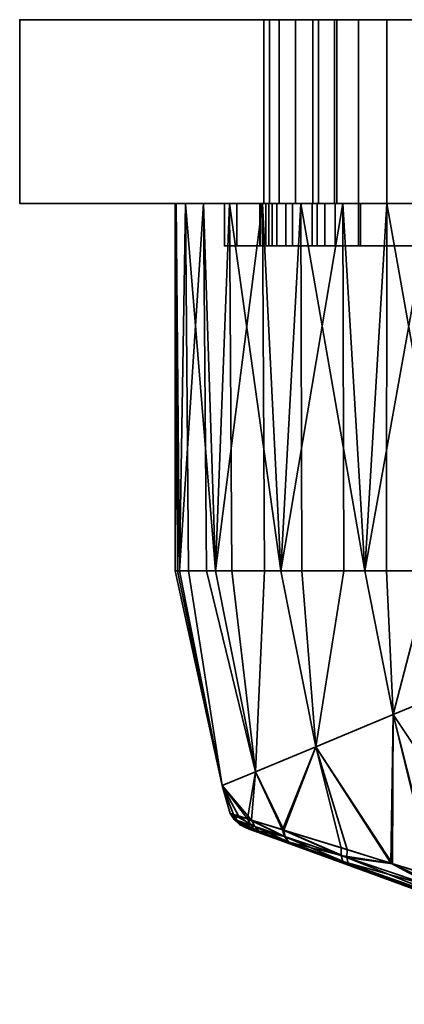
# Model space of a CAD drawing. Header units: millimetres. Extents: x -508 to 6708, y -115 to 193.
# Tile 726 of 1056: x 2620 to 2647, y -114 to -44. Entities that reach past the tile are written whole.
import ezdxf

# ---------------------------------------------------------------- set-up
doc = ezdxf.new("R2010")
doc.units = ezdxf.units.MM
doc.layers.add('151', color=7, linetype='Continuous', true_color=0xffffff)

# ---------------------------------------------------------------- blocks, each defined once
blk = doc.blocks.new('UG_SURFACE_191')
at = {"layer": '151', "color": 252, "linetype": 'Continuous', "lineweight": 35}
for points in [[(2637.654, -57, 1013.609), (2637.654, -60, 1013.609), (2638.85, -60, 1016.597), (2638.85, -57, 1016.597)], [(2637.654, -57, 1010.391), (2637.654, -60, 1010.391), (2637.654, -60, 1013.609), (2637.654, -57, 1013.609)], [(2638.85, -57, 1007.403), (2638.85, -60, 1007.403), (2637.654, -60, 1010.391), (2637.654, -57, 1010.391)], [(2638.85, -57, 1007.403), (2637.654, -57, 1010.391), (2637.654, -57, 1013.609), (2638.85, -57, 1016.597)], [(2638.85, -57, 1016.597), (2638.85, -60, 1016.597), (2641.072, -60, 1018.926), (2641.072, -57, 1018.926)], [(2641.072, -57, 1005.074), (2641.072, -60, 1005.074), (2638.85, -60, 1007.403), (2638.85, -57, 1007.403)], [(2644, -57, 1020.261), (2644, -57, 1003.739), (2641.072, -57, 1005.074), (2638.85, -57, 1007.403)], [(2638.85, -57, 1016.597), (2641.072, -57, 1018.926), (2644, -57, 1020.261), (2638.85, -57, 1007.403)], [(2641.072, -57, 1018.926), (2641.072, -60, 1018.926), (2644, -60, 1020.261), (2644, -57, 1020.261)], [(2644, -57, 1003.739), (2644, -60, 1003.739), (2641.072, -60, 1005.074), (2641.072, -57, 1005.074)], [(2644, -57, 1020.261), (2644, -60, 1020.261), (2644, -60, 1003.739), (2644, -57, 1003.739)], [(2638.85, -60, 1016.597), (2637.654, -60, 1013.609), (2637.654, -60, 1010.391), (2638.85, -60, 1007.403)], [(2644, -60, 1003.739), (2644, -60, 1020.261), (2641.072, -60, 1018.926), (2638.85, -60, 1016.597)], [(2638.85, -60, 1007.403), (2641.072, -60, 1005.074), (2644, -60, 1003.739), (2638.85, -60, 1016.597)]]:
    blk.add_3dface(points, dxfattribs=at)
blk = doc.blocks.new('UG_SURFACE_193')
at = {"layer": '151', "color": 252, "linetype": 'Continuous', "lineweight": 35}
for points in [[(2634.5, -57, 1014.5), (2637.049, -57, 1012.941), (2637, -57, 1012)], [(2634.5, -57, 1014.5), (2635.375, -57, 1018.901), (2638.206, -57, 1016.5), (2637.049, -57, 1012.941)], [(2635.375, -57, 989.099), (2634.5, -57, 993.5), (2639.312, -57, 1005.978), (2642.339, -57, 1003.778)], [(2637, -57, 1012), (2637.44, -57, 1009.219), (2634.5, -57, 993.5), (2634.5, -57, 1014.5)], [(2637.44, -57, 1009.219), (2639.312, -57, 1005.978), (2634.5, -57, 993.5)], [(2635.375, -57, 989.099), (2635.375, -60, 989.099), (2634.5, -60, 993.5), (2634.5, -57, 993.5)], [(2634.5, -57, 993.5), (2634.5, -60, 993.5), (2634.5, -60, 1014.5), (2634.5, -57, 1014.5)], [(2634.5, -57, 1014.5), (2634.5, -60, 1014.5), (2635.375, -60, 1018.901), (2635.375, -57, 1018.901)], [(2637.868, -57, 985.368), (2635.375, -57, 989.099), (2642.339, -57, 1003.778), (2646, -57, 1003)], [(2635.375, -57, 1018.901), (2637.868, -57, 1022.632), (2640.71, -57, 1019.281), (2638.206, -57, 1016.5)], [(2637.868, -57, 985.368), (2637.868, -60, 985.368), (2635.375, -60, 989.099), (2635.375, -57, 989.099)], [(2635.375, -57, 1018.901), (2635.375, -60, 1018.901), (2637.868, -60, 1022.632), (2637.868, -57, 1022.632)], [(2637, -57, 1012), (2637.049, -57, 1012.941), (2637.049, -60, 1012.941), (2637, -60, 1012)], [(2637, -60, 1012), (2637.44, -60, 1009.219), (2637.44, -57, 1009.219), (2637, -57, 1012)], [(2638.206, -57, 1016.5), (2638.206, -60, 1016.5), (2637.049, -60, 1012.941), (2637.049, -57, 1012.941)], [(2637.44, -57, 1009.219), (2637.44, -60, 1009.219), (2639.312, -60, 1005.978), (2639.312, -57, 1005.978)], [(2646, -57, 1003), (2646, -57, 982), (2641.599, -57, 982.875), (2637.868, -57, 985.368)], [(2644.129, -57, 1020.803), (2640.71, -57, 1019.281), (2637.868, -57, 1022.632), (2641.599, -57, 1025.125)], [(2641.599, -57, 982.875), (2641.599, -60, 982.875), (2637.868, -60, 985.368), (2637.868, -57, 985.368)], [(2637.868, -57, 1022.632), (2637.868, -60, 1022.632), (2641.599, -60, 1025.125), (2641.599, -57, 1025.125)], [(2640.71, -57, 1019.281), (2640.71, -60, 1019.281), (2638.206, -60, 1016.5), (2638.206, -57, 1016.5)], [(2639.312, -57, 1005.978), (2639.312, -60, 1005.978), (2642.339, -60, 1003.778), (2642.339, -57, 1003.778)], [(2644.129, -57, 1020.803), (2644.129, -60, 1020.803), (2640.71, -60, 1019.281), (2640.71, -57, 1019.281)], [(2647.871, -57, 1020.803), (2644.129, -57, 1020.803), (2641.599, -57, 1025.125), (2646, -57, 1026)], [(2646, -57, 982), (2646, -60, 982), (2641.599, -60, 982.875), (2641.599, -57, 982.875)], [(2641.599, -57, 1025.125), (2641.599, -60, 1025.125), (2646, -60, 1026), (2646, -57, 1026)], [(2642.339, -57, 1003.778), (2642.339, -60, 1003.778), (2646, -60, 1003), (2646, -57, 1003)], [(2647.871, -57, 1020.803), (2647.871, -60, 1020.803), (2644.129, -60, 1020.803), (2644.129, -57, 1020.803)], [(2646, -57, 1003), (2646, -60, 1003), (2649.661, -60, 1003.778), (2649.661, -57, 1003.778)], [(2646, -57, 1003), (2649.661, -57, 1003.778), (2656.625, -57, 989.099), (2654.132, -57, 985.368)], [(2654.132, -57, 985.368), (2650.401, -57, 982.875), (2646, -57, 982), (2646, -57, 1003)], [(2646, -57, 1026), (2650.401, -57, 1025.125), (2647.871, -57, 1020.803)], [(2650.401, -57, 982.875), (2650.401, -60, 982.875), (2646, -60, 982), (2646, -57, 982)], [(2646, -57, 1026), (2646, -60, 1026), (2650.401, -60, 1025.125), (2650.401, -57, 1025.125)], [(2651.29, -57, 1019.281), (2651.29, -60, 1019.281), (2647.871, -60, 1020.803), (2647.871, -57, 1020.803)], [(2651.29, -57, 1019.281), (2647.871, -57, 1020.803), (2650.401, -57, 1025.125), (2654.132, -57, 1022.632)], [(2649.661, -57, 1003.778), (2649.661, -60, 1003.778), (2652.688, -60, 1005.978), (2652.688, -57, 1005.978)], [(2649.661, -57, 1003.778), (2652.688, -57, 1005.978), (2657.5, -57, 993.5), (2656.625, -57, 989.099)], [(2654.132, -57, 985.368), (2654.132, -60, 985.368), (2650.401, -60, 982.875), (2650.401, -57, 982.875)], [(2650.401, -57, 1025.125), (2650.401, -60, 1025.125), (2654.132, -60, 1022.632), (2654.132, -57, 1022.632)], [(2653.794, -57, 1016.5), (2653.794, -60, 1016.5), (2651.29, -60, 1019.281), (2651.29, -57, 1019.281)], [(2653.794, -57, 1016.5), (2651.29, -57, 1019.281), (2654.132, -57, 1022.632), (2656.625, -57, 1018.901)], [(2652.688, -57, 1005.978), (2652.688, -60, 1005.978), (2654.56, -60, 1009.219), (2654.56, -57, 1009.219)], [(2657.5, -57, 993.5), (2652.688, -57, 1005.978), (2654.56, -57, 1009.219)], [(2654.951, -57, 1012.941), (2654.951, -60, 1012.941), (2653.794, -60, 1016.5), (2653.794, -57, 1016.5)], [(2656.625, -57, 1018.901), (2657.5, -57, 1014.5), (2654.951, -57, 1012.941), (2653.794, -57, 1016.5)], [(2656.625, -57, 989.099), (2656.625, -60, 989.099), (2654.132, -60, 985.368), (2654.132, -57, 985.368)], [(2654.132, -57, 1022.632), (2654.132, -60, 1022.632), (2656.625, -60, 1018.901), (2656.625, -57, 1018.901)], [(2654.56, -57, 1009.219), (2654.56, -60, 1009.219), (2654.951, -60, 1012.941), (2654.951, -57, 1012.941)], [(2654.56, -57, 1009.219), (2654.951, -57, 1012.941), (2657.5, -57, 1014.5), (2657.5, -57, 993.5)], [(2657.5, -57, 993.5), (2657.5, -60, 993.5), (2656.625, -60, 989.099), (2656.625, -57, 989.099)], [(2656.625, -57, 1018.901), (2656.625, -60, 1018.901), (2657.5, -60, 1014.5), (2657.5, -57, 1014.5)], [(2657.5, -57, 1014.5), (2657.5, -60, 1014.5), (2657.5, -60, 993.5), (2657.5, -57, 993.5)], [(2634.5, -60, 1014.5), (2634.5, -60, 993.5), (2637.44, -60, 1009.219), (2637, -60, 1012)], [(2637, -60, 1012), (2637.049, -60, 1012.941), (2634.5, -60, 1014.5)], [(2634.5, -60, 993.5), (2639.312, -60, 1005.978), (2637.44, -60, 1009.219)], [(2637.049, -60, 1012.941), (2638.206, -60, 1016.5), (2635.375, -60, 1018.901), (2634.5, -60, 1014.5)], [(2642.339, -60, 1003.778), (2639.312, -60, 1005.978), (2634.5, -60, 993.5), (2635.375, -60, 989.099)], [(2646, -60, 1003), (2642.339, -60, 1003.778), (2635.375, -60, 989.099), (2637.868, -60, 985.368)], [(2638.206, -60, 1016.5), (2640.71, -60, 1019.281), (2637.868, -60, 1022.632), (2635.375, -60, 1018.901)], [(2641.599, -60, 1025.125), (2637.868, -60, 1022.632), (2640.71, -60, 1019.281), (2644.129, -60, 1020.803)], [(2637.868, -60, 985.368), (2641.599, -60, 982.875), (2646, -60, 982), (2646, -60, 1003)], [(2646, -60, 1026), (2641.599, -60, 1025.125), (2644.129, -60, 1020.803)], [(2644.129, -60, 1020.803), (2647.871, -60, 1020.803), (2650.401, -60, 1025.125), (2646, -60, 1026)], [(2646, -60, 1003), (2646, -60, 982), (2650.401, -60, 982.875), (2654.132, -60, 985.368)], [(2654.132, -60, 985.368), (2656.625, -60, 989.099), (2649.661, -60, 1003.778), (2646, -60, 1003)], [(2647.871, -60, 1020.803), (2651.29, -60, 1019.281), (2654.132, -60, 1022.632), (2650.401, -60, 1025.125)], [(2656.625, -60, 989.099), (2657.5, -60, 993.5), (2652.688, -60, 1005.978), (2649.661, -60, 1003.778)], [(2656.625, -60, 1018.901), (2654.132, -60, 1022.632), (2651.29, -60, 1019.281), (2653.794, -60, 1016.5)], [(2654.56, -60, 1009.219), (2652.688, -60, 1005.978), (2657.5, -60, 993.5)], [(2653.794, -60, 1016.5), (2654.951, -60, 1012.941), (2657.5, -60, 1014.5), (2656.625, -60, 1018.901)], [(2657.5, -60, 993.5), (2657.5, -60, 1014.5), (2654.951, -60, 1012.941), (2654.56, -60, 1009.219)]]:
    blk.add_3dface(points, dxfattribs=at)
blk = doc.blocks.new('UG_SURFACE_197')
at = {"layer": '151', "color": 254, "linetype": 'Continuous', "lineweight": 35}
for points in [[(2646, -44, 948), (2620, -44, 951.5), (2643.991, -44, 987.65), (2646, -44, 987.25)], [(2620, -44, 951.5), (2641.15, -44, 990.491), (2642.288, -44, 988.788)], [(2620, -44, 951.5), (2638.367, -44, 1007.721), (2640.75, -44, 1005), (2640.75, -44, 992.5)], [(2640.75, -44, 992.5), (2641.15, -44, 990.491), (2620, -44, 951.5)], [(2642.288, -44, 988.788), (2643.991, -44, 987.65), (2620, -44, 951.5)], [(2620, -44, 1186.5), (2642.461, -44, 1020.002), (2639.527, -44, 1017.888)], [(2620, -44, 951.5), (2637.289, -44, 1011.173), (2638.367, -44, 1007.721)], [(2639.527, -44, 1017.888), (2637.699, -44, 1014.767), (2620, -44, 1186.5)], [(2620, -44, 1186.5), (2646, -44, 1190), (2646, -44, 1020.75), (2642.461, -44, 1020.002)], [(2637.699, -44, 1014.767), (2637.289, -44, 1011.173), (2620, -44, 951.5), (2620, -44, 1186.5)], [(2646, -44, 948), (2646, -57, 948), (2620, -57, 951.5), (2620, -44, 951.5)], [(2620, -44, 951.5), (2620, -57, 951.5), (2620, -57, 1186.5), (2620, -44, 1186.5)], [(2620, -44, 1186.5), (2620, -57, 1186.5), (2646, -57, 1190), (2646, -44, 1190)], [(2637.289, -44, 1011.173), (2637.289, -57, 1011.173), (2638.367, -57, 1007.721), (2638.367, -44, 1007.721)], [(2637.699, -44, 1014.767), (2637.699, -57, 1014.767), (2637.289, -57, 1011.173), (2637.289, -44, 1011.173)], [(2639.527, -44, 1017.888), (2639.527, -57, 1017.888), (2637.699, -57, 1014.767), (2637.699, -44, 1014.767)], [(2638.367, -44, 1007.721), (2638.367, -57, 1007.721), (2640.75, -57, 1005), (2640.75, -44, 1005)], [(2642.461, -44, 1020.002), (2642.461, -57, 1020.002), (2639.527, -57, 1017.888), (2639.527, -44, 1017.888)], [(2640.75, -44, 1005), (2640.75, -57, 1005), (2640.75, -57, 992.5), (2640.75, -44, 992.5)], [(2640.75, -44, 992.5), (2640.75, -57, 992.5), (2641.15, -57, 990.491), (2641.15, -44, 990.491)], [(2641.15, -44, 990.491), (2641.15, -57, 990.491), (2642.288, -57, 988.788), (2642.288, -44, 988.788)], [(2642.288, -44, 988.788), (2642.288, -57, 988.788), (2643.991, -57, 987.65), (2643.991, -44, 987.65)], [(2646, -44, 1020.75), (2646, -57, 1020.75), (2642.461, -57, 1020.002), (2642.461, -44, 1020.002)], [(2643.991, -44, 987.65), (2643.991, -57, 987.65), (2646, -57, 987.25), (2646, -44, 987.25)], [(2646, -44, 987.25), (2648.009, -44, 987.65), (2672, -44, 951.5), (2646, -44, 948)], [(2649.539, -44, 1020.002), (2646, -44, 1020.75), (2646, -44, 1190), (2672, -44, 1186.5)], [(2649.539, -44, 1020.002), (2649.539, -57, 1020.002), (2646, -57, 1020.75), (2646, -44, 1020.75)], [(2672, -44, 951.5), (2672, -57, 951.5), (2646, -57, 948), (2646, -44, 948)], [(2646, -44, 987.25), (2646, -57, 987.25), (2648.009, -57, 987.65), (2648.009, -44, 987.65)], [(2646, -44, 1190), (2646, -57, 1190), (2672, -57, 1186.5), (2672, -44, 1186.5)], [(2620, -57, 951.5), (2631.734, -57, 1099.365), (2631, -57, 1104)], [(2631, -57, 1104), (2631.082, -57, 1105.568), (2620, -57, 1186.5), (2620, -57, 951.5)], [(2620, -57, 951.5), (2634.853, -57, 1093.963), (2631.734, -57, 1099.365)], [(2620, -57, 951.5), (2641.15, -57, 990.491), (2640.75, -57, 992.5)], [(2620, -57, 951.5), (2643.991, -57, 987.65), (2642.288, -57, 988.788)], [(2620, -57, 951.5), (2639.899, -57, 1090.297), (2634.853, -57, 1093.963)], [(2642.288, -57, 988.788), (2641.15, -57, 990.491), (2620, -57, 951.5)], [(2631.082, -57, 1105.568), (2633.01, -57, 1111.5), (2620, -57, 1186.5)], [(2620, -57, 951.5), (2646, -57, 948), (2646, -57, 987.25), (2643.991, -57, 987.65)], [(2646, -57, 1190), (2620, -57, 1186.5), (2642.881, -57, 1118.672)], [(2633.01, -57, 1111.5), (2637.183, -57, 1116.135), (2620, -57, 1186.5)], [(2620, -57, 951.5), (2637.289, -57, 1011.173), (2637.699, -57, 1014.767)], [(2640.75, -57, 992.5), (2640.75, -57, 1005), (2638.367, -57, 1007.721), (2620, -57, 951.5)], [(2637.183, -57, 1116.135), (2642.881, -57, 1118.672), (2620, -57, 1186.5)], [(2638.367, -57, 1007.721), (2637.289, -57, 1011.173), (2620, -57, 951.5)], [(2637.699, -57, 1014.767), (2646, -57, 1089), (2639.899, -57, 1090.297), (2620, -57, 951.5)], [(2631, -57, 1104), (2631.734, -57, 1099.365), (2631.328, -83, 1100.881)], [(2631.082, -57, 1105.568), (2631, -57, 1104), (2631, -83, 1104)], [(2631, -83, 1104), (2631.164, -83, 1105.559), (2631.082, -57, 1105.568)], [(2631.328, -83, 1100.881), (2631, -83, 1104), (2631, -57, 1104)], [(2633.01, -57, 1111.5), (2631.082, -57, 1105.568), (2631.328, -83, 1107.119)], [(2631.082, -57, 1105.568), (2631.164, -83, 1105.559), (2631.328, -83, 1107.119)], [(2631.734, -57, 1099.365), (2631.958, -83, 1099.465), (2631.328, -83, 1100.881)], [(2631.328, -83, 1107.119), (2633.234, -83, 1111.4), (2633.01, -57, 1111.5)], [(2631.734, -57, 1099.365), (2634.853, -57, 1093.963), (2633.865, -83, 1095.183)], [(2633.865, -83, 1095.183), (2631.958, -83, 1099.465), (2631.734, -57, 1099.365)], [(2637.183, -57, 1116.135), (2633.01, -57, 1111.5), (2633.865, -83, 1112.817)], [(2633.01, -57, 1111.5), (2633.234, -83, 1111.4), (2633.865, -83, 1112.817)], [(2634.853, -57, 1093.963), (2635.017, -83, 1094.146), (2633.865, -83, 1095.183)], [(2633.865, -83, 1112.817), (2637.347, -83, 1115.953), (2637.183, -57, 1116.135)], [(2634.853, -57, 1093.963), (2639.899, -57, 1090.297), (2638.5, -83, 1091.01)], [(2638.5, -83, 1091.01), (2635.017, -83, 1094.146), (2634.853, -57, 1093.963)], [(2642.881, -57, 1118.672), (2637.183, -57, 1116.135), (2638.5, -83, 1116.99)], [(2637.183, -57, 1116.135), (2637.347, -83, 1115.953), (2638.5, -83, 1116.99)], [(2646, -57, 1089), (2637.699, -57, 1014.767), (2639.527, -57, 1017.888)], [(2639.899, -57, 1090.297), (2639.975, -83, 1090.53), (2638.5, -83, 1091.01)], [(2638.5, -83, 1116.99), (2642.957, -83, 1118.439), (2642.881, -57, 1118.672)], [(2639.527, -57, 1017.888), (2642.461, -57, 1020.002), (2646, -57, 1089)], [(2639.899, -57, 1090.297), (2646, -57, 1089), (2644.432, -83, 1089.082)], [(2644.432, -83, 1089.082), (2639.975, -83, 1090.53), (2639.899, -57, 1090.297)], [(2646, -57, 1089), (2642.461, -57, 1020.002), (2646, -57, 1020.75)], [(2649.119, -57, 1118.672), (2642.881, -57, 1118.672), (2644.432, -83, 1118.918)], [(2642.881, -57, 1118.672), (2642.957, -83, 1118.439), (2644.432, -83, 1118.918)], [(2642.881, -57, 1118.672), (2649.119, -57, 1118.672), (2672, -57, 1186.5), (2646, -57, 1190)], [(2646, -57, 1089), (2645.974, -83, 1089.244), (2644.432, -83, 1089.082)], [(2644.432, -83, 1118.918), (2649.093, -83, 1118.428), (2649.119, -57, 1118.672)], [(2650.635, -83, 1089.734), (2645.974, -83, 1089.244), (2646, -57, 1089)], [(2646, -57, 1089), (2652.101, -57, 1090.297), (2650.635, -83, 1089.734)], [(2646, -57, 1020.75), (2649.539, -57, 1020.002), (2652.101, -57, 1090.297), (2646, -57, 1089)], [(2648.009, -57, 987.65), (2646, -57, 987.25), (2646, -57, 948), (2672, -57, 951.5)], [(2634.348, -98.182, 1100.881), (2634.348, -98.182, 1107.119), (2631, -83, 1104)], [(2634.348, -98.182, 1107.119), (2631.164, -83, 1105.559), (2631, -83, 1104)], [(2631, -83, 1104), (2631.328, -83, 1100.881), (2634.348, -98.182, 1100.881)], [(2634.348, -98.182, 1107.119), (2631.328, -83, 1107.119), (2631.164, -83, 1105.559)], [(2634.348, -98.182, 1100.881), (2631.328, -83, 1100.881), (2631.958, -83, 1099.465)], [(2633.234, -83, 1111.4), (2631.328, -83, 1107.119), (2634.348, -98.182, 1107.119), (2636.692, -97.211, 1112.817)], [(2631.958, -83, 1099.465), (2633.865, -83, 1095.183), (2636.692, -97.211, 1095.183), (2634.348, -98.182, 1100.881)], [(2636.692, -97.211, 1112.817), (2633.865, -83, 1112.817), (2633.234, -83, 1111.4)], [(2636.692, -97.211, 1095.183), (2633.865, -83, 1095.183), (2635.017, -83, 1094.146)], [(2637.347, -83, 1115.953), (2633.865, -83, 1112.817), (2636.692, -97.211, 1112.817)], [(2635.017, -83, 1094.146), (2638.5, -83, 1091.01), (2640.974, -95.437, 1091.01), (2636.692, -97.211, 1095.183)], [(2636.692, -97.211, 1112.817), (2640.974, -95.437, 1116.99), (2638.5, -83, 1116.99), (2637.347, -83, 1115.953)], [(2640.974, -95.437, 1091.01), (2638.5, -83, 1091.01), (2639.975, -83, 1090.53)], [(2642.957, -83, 1118.439), (2638.5, -83, 1116.99), (2640.974, -95.437, 1116.99)], [(2639.975, -83, 1090.53), (2644.432, -83, 1089.082), (2646.454, -93.167, 1089.082), (2640.974, -95.437, 1091.01)], [(2640.974, -95.437, 1116.99), (2646.454, -93.167, 1118.918), (2644.432, -83, 1118.918), (2642.957, -83, 1118.439)], [(2646.454, -93.167, 1089.082), (2644.432, -83, 1089.082), (2645.974, -83, 1089.244)], [(2649.093, -83, 1118.428), (2644.432, -83, 1118.918), (2646.454, -93.167, 1118.918)], [(2645.974, -83, 1089.244), (2650.635, -83, 1089.734), (2652.185, -90.793, 1089.734), (2646.454, -93.167, 1089.082)], [(2646.454, -93.167, 1118.918), (2652.185, -90.793, 1118.266), (2650.635, -83, 1118.266), (2649.093, -83, 1118.428)], [(2652.185, -90.793, 1089.734), (2656.6, -97.4, 1089.734), (2652.214, -101.786, 1089.082), (2646.454, -93.167, 1089.082)], [(2646.454, -93.167, 1118.918), (2652.214, -101.786, 1118.918), (2656.6, -97.4, 1118.266), (2652.185, -90.793, 1118.266)], [(2646.454, -93.167, 1118.918), (2640.974, -95.437, 1116.99), (2646.408, -103.716, 1116.839)], [(2646.274, -103.671, 1091.138), (2640.974, -95.437, 1091.01), (2646.454, -93.167, 1089.082)], [(2649.349, -104.62, 1090.135), (2646.274, -103.671, 1091.138), (2646.454, -93.167, 1089.082)], [(2646.454, -93.167, 1118.918), (2646.408, -103.716, 1116.839), (2649.24, -104.593, 1117.64)], [(2646.454, -93.167, 1089.082), (2652.214, -101.786, 1089.082), (2649.349, -104.62, 1090.135)], [(2649.24, -104.593, 1117.64), (2652.214, -101.786, 1118.918), (2646.454, -93.167, 1118.918)], [(2640.974, -95.437, 1116.99), (2636.692, -97.211, 1112.817), (2638.717, -101.34, 1112.813)], [(2638.613, -101.308, 1095.278), (2636.692, -97.211, 1095.183), (2640.974, -95.437, 1091.01)], [(2640.974, -95.437, 1091.01), (2642.759, -102.586, 1092.285), (2638.613, -101.308, 1095.278)], [(2638.717, -101.34, 1112.813), (2643.18, -102.716, 1115.926), (2640.974, -95.437, 1116.99)], [(2640.974, -95.437, 1091.01), (2646.274, -103.671, 1091.138), (2642.759, -102.586, 1092.285)], [(2643.18, -102.716, 1115.926), (2646.408, -103.716, 1116.839), (2640.974, -95.437, 1116.99)], [(2634.348, -98.182, 1100.881), (2636.692, -97.211, 1095.183), (2636.142, -100.541, 1098.674)], [(2636.424, -100.629, 1109.854), (2636.692, -97.211, 1112.817), (2634.348, -98.182, 1107.119)], [(2636.692, -97.211, 1095.183), (2638.613, -101.308, 1095.278), (2636.142, -100.541, 1098.674)], [(2636.424, -100.629, 1109.854), (2638.675, -101.327, 1112.784), (2636.692, -97.211, 1112.817)], [(2638.675, -101.327, 1112.784), (2638.717, -101.34, 1112.813), (2636.692, -97.211, 1112.817)], [(2634.348, -98.182, 1107.119), (2634.348, -98.182, 1100.881), (2634.916, -100.158, 1102.843)], [(2634.348, -98.182, 1100.881), (2635.484, -100.335, 1100.914), (2634.916, -100.158, 1102.843)], [(2634.348, -98.182, 1107.119), (2635.15, -100.231, 1106.582), (2636.424, -100.629, 1109.854)], [(2634.916, -100.158, 1102.843), (2635.15, -100.231, 1106.582), (2634.348, -98.182, 1107.119)], [(2636.142, -100.541, 1098.674), (2635.484, -100.335, 1100.914), (2634.348, -98.182, 1100.881)], [(2635.195, -100.594, 1102.889), (2634.916, -100.158, 1102.843), (2635.484, -100.335, 1100.914)], [(2634.916, -100.158, 1102.843), (2635.195, -100.594, 1102.889), (2635.419, -100.67, 1106.481)], [(2635.419, -100.67, 1106.481), (2635.15, -100.231, 1106.582), (2634.916, -100.158, 1102.843)], [(2635.15, -100.231, 1106.582), (2635.419, -100.67, 1106.481), (2636.643, -101.084, 1109.63)], [(2636.643, -101.084, 1109.63), (2636.424, -100.629, 1109.854), (2635.15, -100.231, 1106.582)], [(2636.372, -100.992, 1098.879), (2635.195, -100.594, 1102.889), (2635.484, -100.335, 1100.914)], [(2635.195, -100.594, 1102.889), (2635.576, -100.943, 1102.941), (2635.791, -101.02, 1106.364)], [(2635.791, -101.02, 1106.364), (2635.419, -100.67, 1106.481), (2635.195, -100.594, 1102.889)], [(2635.576, -100.943, 1102.941), (2635.195, -100.594, 1102.889), (2636.372, -100.992, 1098.879)], [(2635.419, -100.67, 1106.481), (2635.791, -101.02, 1106.364), (2636.97, -101.441, 1109.363)], [(2636.97, -101.441, 1109.363), (2636.643, -101.084, 1109.63), (2635.419, -100.67, 1106.481)], [(2635.484, -100.335, 1100.914), (2636.142, -100.541, 1098.674), (2636.372, -100.992, 1098.879)], [(2636.372, -100.992, 1098.879), (2636.709, -101.348, 1099.121), (2635.576, -100.943, 1102.941)], [(2635.791, -101.02, 1106.364), (2635.576, -100.943, 1102.941), (2636.033, -101.181, 1102.998)], [(2636.033, -101.181, 1102.998), (2635.576, -100.943, 1102.941), (2636.709, -101.348, 1099.121)], [(2636.142, -100.541, 1098.674), (2638.613, -101.308, 1095.278), (2638.75, -101.795, 1095.602)], [(2638.75, -101.795, 1095.602), (2636.372, -100.992, 1098.879), (2636.142, -100.541, 1098.674)], [(2636.709, -101.348, 1099.121), (2636.372, -100.992, 1098.879), (2638.75, -101.795, 1095.602)], [(2636.424, -100.629, 1109.854), (2636.643, -101.084, 1109.63), (2638.809, -101.815, 1112.458)], [(2638.809, -101.815, 1112.458), (2638.675, -101.327, 1112.784), (2636.424, -100.629, 1109.854)], [(2636.97, -101.441, 1109.363), (2635.791, -101.02, 1106.364), (2636.242, -101.257, 1106.238)], [(2636.033, -101.181, 1102.998), (2636.242, -101.257, 1106.238), (2635.791, -101.02, 1106.364)], [(2636.709, -101.348, 1099.121), (2637.128, -101.58, 1099.384), (2636.033, -101.181, 1102.998)], [(2636.242, -101.257, 1106.238), (2636.033, -101.181, 1102.998), (2637.128, -101.58, 1099.384), (2639.346, -102.387, 1096.441)], [(2636.242, -101.257, 1106.238), (2637.381, -101.672, 1109.074), (2636.97, -101.441, 1109.363)], [(2639.346, -102.387, 1096.441), (2637.381, -101.672, 1109.074), (2636.242, -101.257, 1106.238)], [(2636.643, -101.084, 1109.63), (2636.97, -101.441, 1109.363), (2639.059, -102.186, 1112.056)], [(2639.059, -102.186, 1112.056), (2638.809, -101.815, 1112.458), (2636.643, -101.084, 1109.63)], [(2638.75, -101.795, 1095.602), (2639.001, -102.166, 1096.001), (2636.709, -101.348, 1099.121)], [(2637.128, -101.58, 1099.384), (2636.709, -101.348, 1099.121), (2639.001, -102.166, 1096.001)], [(2639.059, -102.186, 1112.056), (2636.97, -101.441, 1109.363), (2637.381, -101.672, 1109.074)], [(2639.001, -102.166, 1096.001), (2639.346, -102.387, 1096.441), (2637.128, -101.58, 1099.384)], [(2637.381, -101.672, 1109.074), (2639.401, -102.407, 1111.613), (2639.059, -102.186, 1112.056)], [(2639.401, -102.407, 1111.613), (2637.381, -101.672, 1109.074), (2643.101, -103.754, 1093.847)], [(2639.346, -102.387, 1096.441), (2643.101, -103.754, 1093.847), (2637.381, -101.672, 1109.074)], [(2638.613, -101.308, 1095.278), (2642.759, -102.586, 1092.285), (2642.756, -103.141, 1092.691)], [(2642.756, -103.141, 1092.691), (2638.75, -101.795, 1095.602), (2638.613, -101.308, 1095.278)], [(2638.717, -101.34, 1112.813), (2638.675, -101.327, 1112.784), (2638.809, -101.815, 1112.458)], [(2638.717, -101.34, 1112.813), (2638.809, -101.815, 1112.458), (2643.164, -103.278, 1115.516)], [(2643.164, -103.278, 1115.516), (2643.18, -102.716, 1115.926), (2638.717, -101.34, 1112.813)], [(2639.001, -102.166, 1096.001), (2638.75, -101.795, 1095.602), (2642.756, -103.141, 1092.691)], [(2638.809, -101.815, 1112.458), (2639.059, -102.186, 1112.056), (2643.27, -103.687, 1114.964)], [(2643.27, -103.687, 1114.964), (2643.164, -103.278, 1115.516), (2638.809, -101.815, 1112.458)], [(2642.756, -103.141, 1092.691), (2642.875, -103.546, 1093.233), (2639.001, -102.166, 1096.001)], [(2639.346, -102.387, 1096.441), (2639.001, -102.166, 1096.001), (2642.875, -103.546, 1093.233)], [(2643.27, -103.687, 1114.964), (2639.059, -102.186, 1112.056), (2639.401, -102.407, 1111.613)], [(2642.875, -103.546, 1093.233), (2643.101, -103.754, 1093.847), (2639.346, -102.387, 1096.441)], [(2639.401, -102.407, 1111.613), (2643.486, -103.894, 1114.336), (2643.27, -103.687, 1114.964)], [(2643.101, -103.754, 1093.847), (2651.166, -106.689, 1116.361), (2643.486, -103.894, 1114.336), (2639.401, -102.407, 1111.613)], [(2642.756, -103.141, 1092.691), (2642.759, -102.586, 1092.285), (2646.274, -103.671, 1091.138)], [(2646.408, -103.716, 1116.839), (2643.18, -102.716, 1115.926), (2643.164, -103.278, 1115.516)], [(2646.274, -103.671, 1091.138), (2649.551, -105.419, 1090.427), (2642.756, -103.141, 1092.691)], [(2642.875, -103.546, 1093.233), (2642.756, -103.141, 1092.691), (2649.551, -105.419, 1090.427)], [(2649.551, -105.419, 1090.427), (2649.487, -105.9, 1091.085), (2642.875, -103.546, 1093.233)], [(2643.101, -103.754, 1093.847), (2642.875, -103.546, 1093.233), (2649.487, -105.9, 1091.085)], [(2649.487, -105.9, 1091.085), (2649.549, -106.1, 1091.876), (2643.101, -103.754, 1093.847)], [(2643.101, -103.754, 1093.847), (2649.549, -106.1, 1091.876), (2651.166, -106.689, 1116.361)], [(2643.164, -103.278, 1115.516), (2643.27, -103.687, 1114.964), (2651.136, -106.488, 1117.182)], [(2646.408, -103.716, 1116.839), (2643.164, -103.278, 1115.516), (2651.233, -105.986, 1117.857)], [(2651.136, -106.488, 1117.182), (2651.233, -105.986, 1117.857), (2643.164, -103.278, 1115.516)], [(2651.136, -106.488, 1117.182), (2643.27, -103.687, 1114.964), (2643.486, -103.894, 1114.336)], [(2649.551, -105.419, 1090.427), (2646.274, -103.671, 1091.138), (2649.349, -104.62, 1090.135)], [(2651.233, -105.986, 1117.857), (2649.24, -104.593, 1117.64), (2646.408, -103.716, 1116.839)], [(2643.486, -103.894, 1114.336), (2651.166, -106.689, 1116.361), (2651.136, -106.488, 1117.182)]]:
    blk.add_3dface(points, dxfattribs=at)

msp = doc.modelspace()

# ---------------------------------------------------------------- linework, layer by layer
at = {"layer": '151', "color": 253, "linetype": 'Continuous', "lineweight": -3}
for p, q in [((2620, -44, 951.5), (2620, -57, 951.5)), ((2620, -44, 1186.5), (2620, -44, 951.5)), ((2620, -44, 1186.5), (2620, -57, 1186.5)), ((2640.75, -44, 1005), (2640.75, -44, 992.5)), ((2640.75, -57, 992.5), (2640.75, -44, 992.5)), ((2640.75, -57, 1005), (2640.75, -44, 1005)), ((2620, -57, 1186.5), (2620, -57, 951.5)), ((2634.5, -60, 1014.5), (2634.5, -57, 1014.5)), ((2634.5, -57, 993.5), (2634.5, -57, 1014.5)), ((2634.5, -60, 993.5), (2634.5, -57, 993.5)), ((2640.75, -57, 1005), (2640.75, -57, 992.5)), ((2644, -57, 1020.261), (2644, -60, 1020.261)), ((2644, -60, 1003.739), (2644, -57, 1003.739)), ((2644, -57, 1020.261), (2644, -57, 1003.739)), ((2634.5, -60, 993.5), (2634.5, -60, 1014.5)), ((2644, -60, 1020.261), (2644, -60, 1003.739))]:
    msp.add_line(p, q, dxfattribs=at)
at = {"layer": '151', "color": 253, "linetype": 'Continuous', "lineweight": -3, "extrusion": (0, 1, 0)}
msp.add_circle((-2646, 1104, -57), 15, dxfattribs=at)
at = {"layer": '151', "color": 253, "linetype": 'Continuous', "lineweight": -3, "extrusion": (0, -1, 0)}
for centre, radius in [((2646, 1012, 57), 9), ((2646, 1012, 60), 9), ((2646, 1104, 83), 15)]:
    msp.add_circle(centre, radius, dxfattribs=at)
for centre, radius, start, end in [((2646, 1046.321, 44), 98.321, 254.66639, 285.33361), ((2646, 1091.679, 44), 98.321, 74.66639, 105.33361), ((2646, 1012, 44), 8.75, 306.8699, 233.1301), ((2646, 992.5, 44), 5.25, 180, 0), ((2646, 1091.679, 57), 98.321, 74.66639, 105.33361), ((2646, 1046.321, 57), 98.321, 254.66639, 285.33361), ((2646, 1012, 57), 8.75, 306.8699, 233.1301), ((2646, 992.5, 57), 5.25, 180, 0)]:
    msp.add_arc(centre, radius, start, end, dxfattribs=at)
at = {"layer": '151', "color": 253, "linetype": 'Continuous', "lineweight": -3, "extrusion": (0, 1, 0)}
for centre, radius, start, end in [((-2646, 993.5, -57), 11.5, 180, 0), ((-2646, 1014.5, -57), 11.5, 360, 180), ((-2646, 1012, -57), 8.5, 283.60896, 76.39104), ((-2646, 1014.5, -60), 11.5, 360, 180), ((-2646, 993.5, -60), 11.5, 180, 0), ((-2646, 1012, -60), 8.5, 283.60896, 76.39104)]:
    msp.add_arc(centre, radius, start, end, dxfattribs=at)
at = {"layer": '151', "color": 253, "linetype": 'Continuous', "lineweight": -3}
for points, knots in [([(2671, -112.361, 1089.648), (2669.254, -111.642, 1089.43), (2667.499, -110.935, 1089.318), (2663.97, -109.564, 1089.192), (2662.195, -108.901, 1089.176), (2656.837, -106.991, 1089.226), (2653.223, -105.827, 1089.358), (2647.862, -104.155, 1090.359), (2646.114, -103.617, 1090.83), (2642.745, -102.582, 1092.203), (2641.124, -102.084, 1093.114), (2638.992, -101.426, 1094.873), (2638.322, -101.218, 1095.534), (2637.138, -100.851, 1096.968), (2636.62, -100.69, 1097.744), (2635.753, -100.419, 1099.43), (2635.42, -100.316, 1100.311), (2634.971, -100.175, 1102.138), (2634.854, -100.139, 1103.1), (2634.866, -100.142, 1105.944), (2635.356, -100.296, 1107.833), (2637.113, -100.843, 1111.181), (2638.365, -101.232, 1112.627), (2641.223, -102.114, 1114.949), (2642.847, -102.613, 1115.848), (2646.224, -103.651, 1117.205), (2647.969, -104.188, 1117.666), (2651.523, -105.297, 1118.319), (2653.329, -105.87, 1118.509), (2656.907, -107.044, 1118.744), (2658.689, -107.651, 1118.792), (2662.235, -108.916, 1118.824), (2663.999, -109.574, 1118.808), (2667.509, -110.939, 1118.681), (2669.257, -111.644, 1118.57), (2671, -112.361, 1118.352)], [0, 0, 0, 0, 0.0625, 0.0625, 0.125, 0.125, 0.25, 0.25, 0.3125, 0.3125, 0.375, 0.375, 0.40625, 0.40625, 0.4375, 0.4375, 0.46875, 0.46875, 0.5, 0.5, 0.5625, 0.5625, 0.625, 0.625, 0.6875, 0.6875, 0.75, 0.75, 0.8125, 0.8125, 0.875, 0.875, 0.9375, 0.9375, 1, 1, 1, 1]), ([(2670.316, -113.659, 1116.438), (2666.98, -112.445, 1116.807), (2663.646, -111.231, 1116.853), (2656.977, -108.804, 1116.82), (2653.629, -107.585, 1116.735), (2648.654, -105.775, 1116), (2647.021, -105.18, 1115.648), (2643.841, -104.023, 1114.57), (2642.283, -103.456, 1113.833), (2639.508, -102.446, 1111.855), (2638.264, -101.993, 1110.592), (2636.478, -101.343, 1107.522), (2635.976, -101.16, 1105.753), (2635.984, -101.163, 1103.077), (2636.114, -101.211, 1102.174), (2636.595, -101.386, 1100.478), (2636.951, -101.515, 1099.658), (2638.29, -102.003, 1097.38), (2639.534, -102.456, 1096.12), (2642.315, -103.467, 1094.149), (2643.874, -104.035, 1093.416), (2647.055, -105.193, 1092.344), (2648.703, -105.793, 1091.991), (2653.682, -107.605, 1091.261), (2657.007, -108.815, 1091.18), (2663.659, -111.236, 1091.147), (2666.985, -112.447, 1091.193), (2670.316, -113.659, 1091.562)], [0, 0, 0, 0, 0.125, 0.125, 0.25, 0.25, 0.3125, 0.3125, 0.375, 0.375, 0.4375, 0.4375, 0.5, 0.5, 0.53125, 0.53125, 0.5625, 0.5625, 0.625, 0.625, 0.6875, 0.6875, 0.75, 0.75, 0.875, 0.875, 1, 1, 1, 1])]:
    msp.add_open_spline(points, degree=3, knots=knots, dxfattribs=at)

# ---------------------------------------------------------------- block references
for name in ['UG_SURFACE_197', 'UG_SURFACE_193', 'UG_SURFACE_191']:
    msp.add_blockref(name, (0, 0), dxfattribs=at)

doc.saveas('drawing.dxf')
